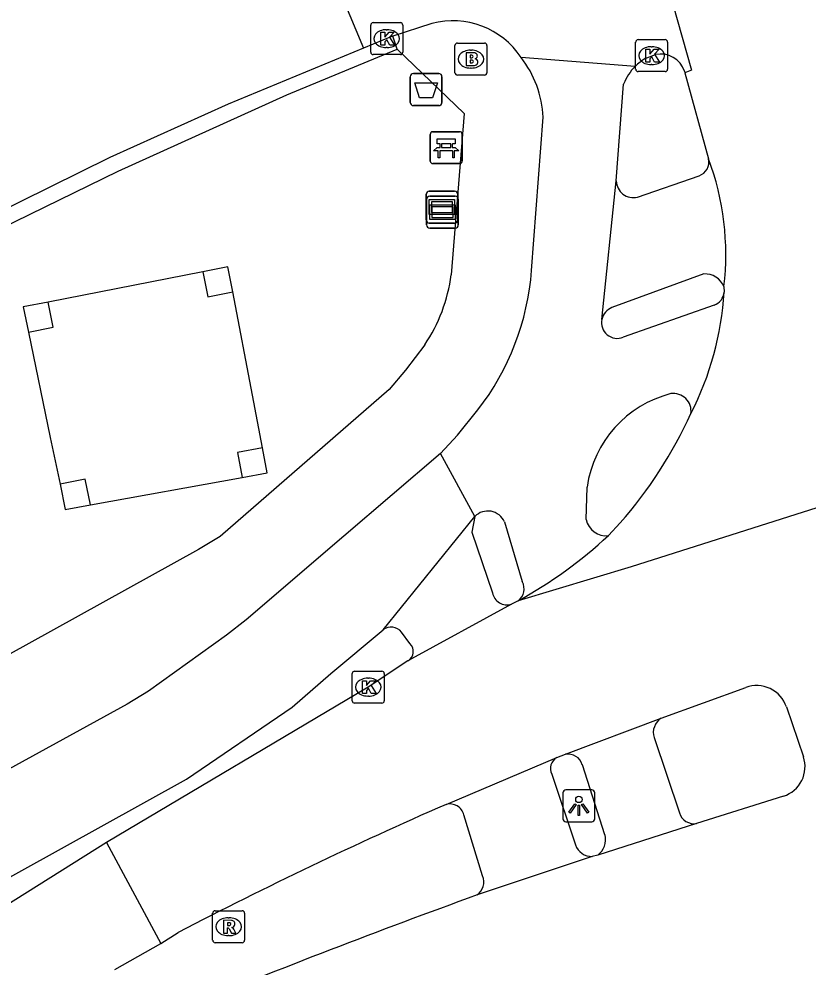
# Model space of a CAD drawing. Extents: x 159689 to 160786, y 387323 to 388339.
# Drawn here: x 160291.45 to 160316.14, y 387463.98 to 387493.64 of the extents above; entities that cross this region are included whole.
import ezdxf

# ---------------------------------------------------------------- set-up
doc = ezdxf.new("R2010")
doc.units = 0
for name, color, linetype in [('IMGEO_Afvalbak', 7, 'Continuous'), ('IMGEO_Bank', 7, 'Continuous'), ('IMGEO_Brandkraan', 7, 'Continuous'), ('IMGEO_Fietspad_gesloten', 7, 'Continuous'), ('IMGEO_Fietspad_open', 7, 'Continuous'), ('IMGEO_Grasland_overig', 7, 'Continuous'), ('IMGEO_Hoogspanningsmast', 7, 'Continuous'), ('IMGEO_Kolk', 7, 'Continuous'), ('IMGEO_Lichtpunt', 7, 'Continuous'), ('IMGEO_Rijbaan_lokaal_gesloten', 7, 'Continuous'), ('IMGEO_Rijbaan_lokaal_open', 7, 'Continuous'), ('IMGEO_Rioolput', 7, 'Continuous'), ('IMGEO_Verklikker', 7, 'Continuous'), ('IMGEO_Voetpad_gesloten', 7, 'Continuous'), ('IMGEO_Voetpad_open', 7, 'Continuous')]:
    doc.layers.add(name, color=color, linetype=linetype)

msp = doc.modelspace()

# ---------------------------------------------------------------- linework, layer by layer
at = {"layer": 'IMGEO_Afvalbak'}
for p, q in [((160303.697, 387491.028), (160303.697, 387491.828)), ((160303.697, 387491.828), (160303.697, 387491.028)), ((160303.797, 387491.928), (160304.587, 387491.928)), ((160304.587, 387491.928), (160303.797, 387491.928)), ((160304.687, 387491.828), (160304.687, 387491.028)), ((160304.687, 387491.028), (160304.687, 387491.828)), ((160304.587, 387490.928), (160303.797, 387490.928)), ((160303.797, 387490.928), (160304.587, 387490.928))]:
    msp.add_line(p, q, dxfattribs=at)
msp.add_lwpolyline([(160303.84, 387491.642), (160304.544, 387491.642), (160304.395, 387491.172), (160303.989, 387491.172), (160303.84, 387491.642)], dxfattribs=at)
for centre, start, end in [((160303.797, 387491.828), 90, 180), ((160303.797, 387491.828), 90, 180), ((160304.587, 387491.828), 0, 90), ((160304.587, 387491.828), 360, 90), ((160303.797, 387491.028), 180, 270), ((160303.797, 387491.028), 180, 270), ((160304.587, 387491.028), 270, 0), ((160304.587, 387491.028), 270, 0)]:
    msp.add_arc(centre, 0.1, start, end, dxfattribs=at)
at = {"layer": 'IMGEO_Bank'}
for p, q in [((160304.32, 387489.187), (160304.32, 387490.028)), ((160304.32, 387490.028), (160304.32, 387489.187)), ((160304.395, 387490.112), (160305.236, 387490.112)), ((160305.236, 387490.112), (160304.395, 387490.112)), ((160305.32, 387490.037), (160305.32, 387489.196)), ((160305.32, 387489.196), (160305.32, 387490.037)), ((160304.629, 387489.618), (160304.629, 387489.724)), ((160304.673, 387489.724), (160304.673, 387489.618)), ((160304.961, 387489.73), (160304.679, 387489.73)), ((160304.967, 387489.618), (160304.967, 387489.724)), ((160305.011, 387489.724), (160305.011, 387489.618)), ((160305.017, 387489.51), (160304.624, 387489.51)), ((160304.679, 387489.612), (160304.961, 387489.612)), ((160305.245, 387489.112), (160304.404, 387489.112)), ((160304.404, 387489.112), (160305.245, 387489.112))]:
    msp.add_line(p, q, dxfattribs=at)
for points in [[(160304.623, 387489.73), (160304.537, 387489.73), (160304.537, 387489.891), (160305.1, 387489.891), (160305.1, 387489.73), (160305.017, 387489.73)], [(160304.567, 387489.51), (160304.425, 387489.51), (160304.537, 387489.612), (160304.623, 387489.612)], [(160304.617, 387489.503), (160304.617, 387489.296), (160304.574, 387489.296), (160304.574, 387489.503)], [(160305.017, 387489.612), (160305.1, 387489.612), (160305.212, 387489.51), (160305.073, 387489.51)], [(160305.067, 387489.503), (160305.067, 387489.296), (160305.023, 387489.296), (160305.023, 387489.503)]]:
    msp.add_lwpolyline(points, dxfattribs=at)
for centre, radius, start, end in [((160304.398, 387490.034), 0.0779, 92.4484, 184.2845), ((160304.398, 387490.034), 0.0779, 92.4484, 184.2845), ((160305.242, 387490.034), 0.0779, 2.4484, 94.2845), ((160305.242, 387490.034), 0.0779, 2.4484, 94.2845), ((160304.622, 387489.723), 0.00671, 2.8957, 87.1043), ((160304.679, 387489.723), 0.00671, 92.8957, 177.1043), ((160304.961, 387489.723), 0.00671, 2.8957, 87.1043), ((160305.018, 387489.723), 0.00671, 92.8957, 177.1043), ((160304.567, 387489.503), 0.00671, 2.8957, 87.1043), ((160304.624, 387489.503), 0.00671, 92.8957, 177.1043), ((160304.622, 387489.619), 0.00671, 272.8957, 357.1043), ((160304.679, 387489.619), 0.00671, 182.8957, 267.1043), ((160304.961, 387489.619), 0.00671, 272.8957, 357.1043), ((160305.018, 387489.619), 0.00671, 182.8957, 267.1043), ((160305.016, 387489.503), 0.00671, 2.8957, 87.1043), ((160305.073, 387489.503), 0.00671, 92.8957, 177.1043), ((160304.398, 387489.19), 0.0779, 182.4484, 274.2845), ((160304.398, 387489.19), 0.0779, 182.4484, 274.2845), ((160305.242, 387489.19), 0.0779, 272.4484, 4.2845), ((160305.242, 387489.19), 0.0779, 272.4484, 4.2845)]:
    msp.add_arc(centre, radius, start, end, dxfattribs=at)
at = {"layer": 'IMGEO_Brandkraan'}
for p, q in [((160305.095, 387491.956), (160305.095, 387492.808)), ((160305.17, 387492.882), (160306.022, 387492.882)), ((160305.583, 387492.662), (160305.608, 387492.662)), ((160306.096, 387492.808), (160306.096, 387491.956)), ((160305.606, 387492.102), (160305.581, 387492.102)), ((160306.022, 387491.882), (160305.17, 387491.882))]:
    msp.add_line(p, q, dxfattribs=at)
for points in [[(160305.095, 387491.956), (160305.095, 387492.808)], [(160305.17, 387492.882), (160306.022, 387492.882)], [(160306.096, 387492.808), (160306.096, 387491.956)], [(160305.443, 387492.582), (160305.443, 387492.182), (160305.656, 387492.182)], [(160305.674, 387492.582), (160305.443, 387492.582)], [(160305.622, 387492.501), (160305.568, 387492.501), (160305.568, 387492.425)], [(160305.568, 387492.425), (160305.621, 387492.425)], [(160305.63, 387492.349), (160305.568, 387492.349), (160305.568, 387492.268)], [(160305.568, 387492.268), (160305.63, 387492.268)], [(160306.022, 387491.882), (160305.17, 387491.882)]]:
    msp.add_lwpolyline(points, dxfattribs=at)
for centre, radius, start, end in [((160305.172, 387492.806), 0.0765, 91.552, 178.448), ((160305.172, 387492.806), 0.0765, 91.552, 178.448), ((160306.02, 387492.806), 0.0765, 1.552, 88.448), ((160306.02, 387492.806), 0.0765, 1.552, 88.448), ((160305.623, 387492.463), 0.0379, 267.8285, 90.9355), ((160305.631, 387492.308), 0.0404, 269.8759, 90.5077), ((160305.678, 387492.437), 0.145, 59.4692, 91.5367), ((160305.703, 387492.484), 0.0922, 285.5137, 58.1501), ((160305.708, 387492.292), 0.105, 301.3115, 78.989), ((160305.662, 387492.433), 0.251, 268.6676, 293.5347), ((160305.172, 387491.958), 0.0765, 181.552, 268.448), ((160305.172, 387491.958), 0.0765, 181.552, 268.448), ((160306.02, 387491.958), 0.0765, 271.552, 358.448), ((160306.02, 387491.958), 0.0765, 271.552, 358.448)]:
    msp.add_arc(centre, radius, start, end, dxfattribs=at)
for centre, major_axis, ratio, start_param, end_param in [((160305.582, 387492.382), (-0.387, 0.002), 0.722429, 4.712389, 7.853982), ((160305.607, 387492.382), (-0.39, 0.002), 0.717154, 1.570796, 4.712389)]:
    msp.add_ellipse(centre, major_axis=major_axis, ratio=ratio, start_param=start_param, end_param=end_param, dxfattribs=at)
at = {"layer": 'IMGEO_Fietspad_gesloten'}
for points in [[(160311.321, 387471.157), (160312.116, 387468.803)], [(160309.788, 387468.109), (160309.079, 387470.302)]]:
    msp.add_lwpolyline(points, dxfattribs=at)
for centre, radius, start, end in [((160311.834, 387471.31), 0.535, 122.7977, 196.6117), ((160308.632, 387470.173), 0.465, 16.0539, 100.0916), ((160312.584, 387468.946), 0.489, 197.0329, 278.1352), ((160309.198, 387467.964), 0.608, 306.8348, 13.754)]:
    msp.add_arc(centre, radius, start, end, dxfattribs=at)
at = {"layer": 'IMGEO_Fietspad_open'}
for points in [[(160310.141, 387488.572), (160310.372, 387491.602)], [(160307.492, 387485.771), (160307.85, 387490.564)], [(160309.69, 387484.239), (160310.141, 387488.572)], [(160313.2, 387484.685), (160310.359, 387483.678)], [(160304.637, 387480.044), (160305.174, 387480.615), (160305.812, 387481.41)], [(160304.637, 387480.044), (160301.617, 387477.461), (160298.558, 387474.843), (160297.951, 387474.363), (160295.506, 387472.609), (160294.842, 387472.203), (160282.017, 387465.159), (160277.159, 387462.365), (160271.867, 387459.381), (160264.291, 387455.191), (160257.213, 387451.206), (160245.641, 387444.527), (160232.498, 387436.379), (160218.594, 387427.633), (160201.505, 387416.998), (160188.751, 387409.025), (160174.71, 387400.186), (160172.972, 387399.218), (160161.569, 387392.079), (160161.282, 387391.902), (160159.013, 387390.625)], [(160305.717, 387478.074), (160304.637, 387480.044)], [(160309.199, 387477.976), (160309.23, 387478.994)], [(160302.845, 387474.524), (160305.717, 387478.074)], [(160306.642, 387477.905), (160307.199, 387476.036)], [(160283.621, 387462.603), (160296.695, 387469.852), (160300.001, 387472.11), (160301.207, 387473.161), (160302.845, 387474.524)]]:
    msp.add_lwpolyline(points, dxfattribs=at)
for centre, radius, start, end in [((160304.558, 387490.419), 3.295, 2.5149, 37.7362), ((160311.846, 387491.03), 1.582, 134.698, 158.7885), ((160299.385, 387486.39), 8.131, 322.2301, 355.6333), ((160313.047, 387485.13), 0.471, 289.0076, 355.4761), ((160310.176, 387484.14), 0.496, 168.4393, 291.5967), ((160312.719, 387478.502), 3.524, 104.2984, 171.9811), ((160311.926, 387481.367), 0.555, 352.4205, 97.9462), ((160306.122, 387477.674), 0.569, 23.9257, 135.3665), ((160309.813, 387478.097), 0.626, 191.1497, 277.7283), ((160306.794, 387475.807), 0.465, 306.5253, 29.4672)]:
    msp.add_arc(centre, radius, start, end, dxfattribs=at)
at = {"layer": 'IMGEO_Grasland_overig'}
for points in [[(160297.207, 387485.729), (160292.372, 387484.781)], [(160299.073, 387480.22), (160298.758, 387481.869), (160298.142, 387485.097)], [(160291.75, 387483.844), (160292.435, 387480.545), (160292.74, 387479.08)], [(160293.691, 387478.438), (160298.436, 387479.292)]]:
    msp.add_lwpolyline(points, dxfattribs=at)
at = {"layer": 'IMGEO_Hoogspanningsmast'}
for points in [[(160298.142, 387485.097), (160297.992, 387485.883), (160297.207, 387485.729)], [(160297.207, 387485.729), (160297.361, 387484.944), (160298.142, 387485.097)], [(160292.372, 387484.781), (160291.587, 387484.627), (160291.75, 387483.844)], [(160291.75, 387483.844), (160292.526, 387483.996), (160292.372, 387484.781)], [(160299.073, 387480.22), (160298.287, 387480.07), (160298.436, 387479.292)], [(160298.436, 387479.292), (160299.223, 387479.434), (160299.073, 387480.22)], [(160293.691, 387478.438), (160293.523, 387479.242), (160292.74, 387479.08)], [(160292.74, 387479.08), (160292.903, 387478.296), (160293.691, 387478.438)]]:
    msp.add_lwpolyline(points, dxfattribs=at)
at = {"layer": 'IMGEO_Kolk'}
for p, q in [((160302.534, 387493.523), (160303.386, 387493.523)), ((160302.459, 387492.597), (160302.459, 387493.449)), ((160302.947, 387493.303), (160302.972, 387493.303)), ((160303.46, 387493.449), (160303.46, 387492.597)), ((160310.822, 387492.991), (160311.674, 387492.991)), ((160302.97, 387492.743), (160302.945, 387492.743)), ((160310.747, 387492.065), (160310.747, 387492.917)), ((160311.235, 387492.771), (160311.26, 387492.771)), ((160311.748, 387492.917), (160311.748, 387492.065)), ((160303.386, 387492.523), (160302.534, 387492.523)), ((160311.258, 387492.211), (160311.233, 387492.211)), ((160311.674, 387491.991), (160310.822, 387491.991)), ((160301.881, 387472.307), (160301.881, 387473.159)), ((160301.956, 387473.233), (160302.808, 387473.233)), ((160302.882, 387473.159), (160302.882, 387472.307)), ((160302.369, 387473.013), (160302.394, 387473.013)), ((160302.808, 387472.233), (160301.956, 387472.233)), ((160302.392, 387472.453), (160302.367, 387472.453))]:
    msp.add_line(p, q, dxfattribs=at)
for points in [[(160302.534, 387493.523), (160303.386, 387493.523)], [(160302.459, 387492.597), (160302.459, 387493.449)], [(160303.46, 387493.449), (160303.46, 387492.597)], [(160302.78, 387493.223), (160302.903, 387493.223), (160302.903, 387493.072), (160303.033, 387493.223), (160303.197, 387493.223), (160303.051, 387493.072), (160303.204, 387492.823), (160303.052, 387492.823), (160302.967, 387492.987), (160302.903, 387492.92), (160302.903, 387492.823), (160302.78, 387492.823), (160302.78, 387493.223)], [(160310.822, 387492.991), (160311.674, 387492.991)], [(160310.747, 387492.065), (160310.747, 387492.917)], [(160311.068, 387492.691), (160311.191, 387492.691), (160311.191, 387492.54), (160311.321, 387492.691), (160311.485, 387492.691), (160311.339, 387492.54), (160311.492, 387492.291), (160311.34, 387492.291), (160311.255, 387492.455), (160311.191, 387492.388), (160311.191, 387492.291), (160311.068, 387492.291), (160311.068, 387492.691)], [(160311.748, 387492.917), (160311.748, 387492.065)], [(160303.386, 387492.523), (160302.534, 387492.523)], [(160311.674, 387491.991), (160310.822, 387491.991)], [(160301.881, 387472.307), (160301.881, 387473.159)], [(160301.956, 387473.233), (160302.808, 387473.233)], [(160302.882, 387473.159), (160302.882, 387472.307)], [(160302.202, 387472.933), (160302.325, 387472.933), (160302.325, 387472.782), (160302.455, 387472.933), (160302.619, 387472.933), (160302.473, 387472.782), (160302.626, 387472.533), (160302.474, 387472.533), (160302.389, 387472.697), (160302.325, 387472.63), (160302.325, 387472.533), (160302.202, 387472.533), (160302.202, 387472.933)], [(160302.808, 387472.233), (160301.956, 387472.233)]]:
    msp.add_lwpolyline(points, dxfattribs=at)
for centre, start, end in [((160302.536, 387493.447), 91.552, 178.448), ((160302.536, 387493.447), 91.552, 178.448), ((160303.384, 387493.447), 1.552, 88.448), ((160303.384, 387493.447), 1.552, 88.448), ((160310.824, 387492.915), 91.552, 178.448), ((160310.824, 387492.915), 91.552, 178.448), ((160311.672, 387492.915), 1.552, 88.448), ((160311.672, 387492.915), 1.552, 88.448), ((160302.536, 387492.599), 181.552, 268.448), ((160302.536, 387492.599), 181.552, 268.448), ((160303.384, 387492.599), 271.552, 358.448), ((160303.384, 387492.599), 271.552, 358.448), ((160310.824, 387492.067), 181.552, 268.448), ((160310.824, 387492.067), 181.552, 268.448), ((160311.672, 387492.067), 271.552, 358.448), ((160311.672, 387492.067), 271.552, 358.448), ((160301.958, 387473.157), 91.552, 178.448), ((160301.958, 387473.157), 91.552, 178.448), ((160302.806, 387473.157), 1.552, 88.448), ((160302.806, 387473.157), 1.552, 88.448), ((160301.958, 387472.309), 181.552, 268.448), ((160301.958, 387472.309), 181.552, 268.448), ((160302.806, 387472.309), 271.552, 358.448), ((160302.806, 387472.309), 271.552, 358.448)]:
    msp.add_arc(centre, 0.0765, start, end, dxfattribs=at)
for centre, major_axis, ratio, start_param, end_param in [((160302.946, 387493.023), (-0.387, 0.002), 0.722429, 4.712389, 7.853982), ((160302.971, 387493.023), (-0.39, 0.002), 0.717154, 1.570796, 4.712389), ((160311.234, 387492.491), (-0.387, 0.002), 0.722429, 4.712389, 7.853982), ((160311.259, 387492.491), (-0.39, 0.002), 0.717154, 1.570796, 4.712389), ((160302.368, 387472.733), (-0.387, 0.002), 0.722429, 4.712389, 7.853982), ((160302.393, 387472.733), (-0.39, 0.002), 0.717154, 1.570796, 4.712389)]:
    msp.add_ellipse(centre, major_axis=major_axis, ratio=ratio, start_param=start_param, end_param=end_param, dxfattribs=at)
at = {"layer": 'IMGEO_Lichtpunt'}
for p, q in [((160309.373, 387469.516), (160308.565, 387469.516)), ((160309.373, 387469.516), (160308.565, 387469.516)), ((160308.471, 387469.421), (160308.471, 387468.614)), ((160308.471, 387469.421), (160308.471, 387468.614)), ((160309.467, 387468.614), (160309.467, 387469.421)), ((160309.467, 387468.614), (160309.467, 387469.421)), ((160308.565, 387468.52), (160309.373, 387468.52)), ((160308.565, 387468.52), (160309.373, 387468.52))]:
    msp.add_line(p, q, dxfattribs=at)
for points in [[(160308.845, 387469.085), (160308.884, 387469.057), (160308.696, 387468.795), (160308.658, 387468.822), (160308.845, 387469.085)], [(160308.947, 387469.037), (160308.994, 387469.037), (160308.994, 387468.715), (160308.947, 387468.715), (160308.947, 387469.037)], [(160309.057, 387469.057), (160309.095, 387469.084), (160309.282, 387468.822), (160309.243, 387468.794), (160309.057, 387469.057)]]:
    msp.add_lwpolyline(points, dxfattribs=at)
msp.add_circle((160308.97, 387469.219), 0.0994, dxfattribs=at)
for centre, start, end in [((160308.565, 387469.421), 90, 180), ((160308.565, 387469.421), 90, 180), ((160309.373, 387469.421), 0, 90), ((160309.373, 387469.421), 0, 90), ((160308.565, 387468.614), 180, 270), ((160308.565, 387468.614), 180, 270), ((160309.373, 387468.614), 270, 0), ((160309.373, 387468.614), 270, 360)]:
    msp.add_arc(centre, 0.0946, start, end, dxfattribs=at)
at = {"layer": 'IMGEO_Rijbaan_lokaal_gesloten'}
for points in [[(160322.519, 387496.039), (160322.151, 387495.902), (160321.297, 387497.407), (160311.911, 387494.096), (160312.492, 387492.041), (160312.284, 387491.956)], [(160312.284, 387491.956), (160313.026, 387489.266)], [(160313.51, 387485.265), (160313.516, 387485.093)], [(160334.682, 387482.243), (160331.192, 387481.2), (160322.429, 387479.886), (160317.765, 387478.769), (160310.607, 387476.496), (160307.071, 387475.434)], [(160310.264, 387477.872), (160309.897, 387477.477)], [(160307.071, 387475.434), (160306.862, 387475.328)], [(160306.862, 387475.328), (160303.622, 387473.554)], [(160303.622, 387473.554), (160302.382, 387472.733), (160294.195, 387467.873)], [(160311.544, 387471.76), (160314.189, 387472.718)], [(160315.464, 387472.112), (160315.994, 387470.557)], [(160308.551, 387470.631), (160311.544, 387471.76)], [(160304.818, 387469.066), (160308.28, 387470.533)], [(160308.28, 387470.533), (160308.551, 387470.631)], [(160315.377, 387469.324), (160312.653, 387468.462)], [(160312.653, 387468.462), (160309.562, 387467.478)], [(160294.195, 387467.873), (160285.506, 387462.42), (160284.285, 387461.649)], [(160294.195, 387467.873), (160295.897, 387464.716)], [(160309.388, 387467.434), (160305.791, 387466.231)], [(160309.562, 387467.478), (160309.388, 387467.434)], [(160295.897, 387464.716), (160296.44, 387465.06)], [(160294.452, 387463.897), (160295.897, 387464.716)]]:
    msp.add_lwpolyline(points, dxfattribs=at)
for centre, radius, start, end in [((160304.943, 387486.258), 8.625, 353.386, 20.4091), ((160303.932, 387485.675), 9.602, 332.8544, 356.5256), ((160299.797, 387487.064), 13.93, 318.7113, 335.531), ((160300.362, 387487.69), 13.972, 298.6957, 313.0329), ((160314.536, 387471.804), 0.978, 18.3529, 110.8042), ((160315.082, 387470.242), 0.964, 287.784, 19.0488), ((160361.411, 387339.945), 140.979, 113.6677, 117.44255), ((160383.491, 387251.341), 228.506, 109.87903, 112.34096)]:
    msp.add_arc(centre, radius, start, end, dxfattribs=at)
at = {"layer": 'IMGEO_Rijbaan_lokaal_open'}
for points in [[(160299.617, 387498.991), (160302.229, 387492.724)], [(160304.373, 387493.495), (160303.151, 387493.105)], [(160303.151, 387493.105), (160303.137, 387493.1), (160302.229, 387492.724)], [(160302.229, 387492.724), (160298.001, 387490.97), (160294.302, 387489.299), (160284.062, 387484.245), (160260.972, 387472.997), (160238.595, 387462.168), (160213.189, 387449.943), (160192.437, 387439.673), (160171.506, 387429.331), (160158.753, 387422.998), (160150.14, 387418.901), (160145.429, 387416.725)], [(160310.734, 387492.154), (160307.164, 387492.436)], [(160311.048, 387492.397), (160311.372, 387492.524)], [(160312.272, 387492.001), (160312.284, 387491.956)]]:
    msp.add_lwpolyline(points, dxfattribs=at)
for centre, radius, start, end in [((160305.03, 387491.019), 2.562, 33.5888, 104.8543), ((160311.859, 387491.025), 1.594, 120.5822, 134.8893), ((160311.535, 387491.769), 0.773, 17.4871, 102.1902)]:
    msp.add_arc(centre, radius, start, end, dxfattribs=at)
at = {"layer": 'IMGEO_Rioolput'}
for p, q in [((160297.514, 387464.812), (160297.514, 387465.664)), ((160297.589, 387465.738), (160298.441, 387465.738)), ((160298.515, 387465.664), (160298.515, 387464.812)), ((160298.002, 387465.518), (160298.027, 387465.518)), ((160298.025, 387464.958), (160298, 387464.958)), ((160298.441, 387464.738), (160297.589, 387464.738))]:
    msp.add_line(p, q, dxfattribs=at)
for points in [[(160297.514, 387464.812), (160297.514, 387465.664)], [(160297.589, 387465.738), (160298.441, 387465.738)], [(160298.515, 387465.664), (160298.515, 387464.812)], [(160298.103, 387465.436), (160297.851, 387465.438), (160297.851, 387465.038)], [(160298.029, 387465.357), (160297.975, 387465.357), (160297.975, 387465.276)], [(160297.851, 387465.038), (160297.975, 387465.038), (160297.975, 387465.2), (160297.986, 387465.2)], [(160297.975, 387465.276), (160298.027, 387465.276)], [(160298.033, 387465.171), (160298.104, 387465.038), (160298.244, 387465.038), (160298.179, 387465.164)], [(160298.441, 387464.738), (160297.589, 387464.738)]]:
    msp.add_lwpolyline(points, dxfattribs=at)
for centre, radius, start, end in [((160297.591, 387465.662), 0.0765, 91.552, 178.448), ((160297.591, 387465.662), 0.0765, 91.552, 178.448), ((160298.439, 387465.662), 0.0765, 1.552, 88.448), ((160298.439, 387465.662), 0.0765, 1.552, 88.448), ((160298.035, 387465.261), 0.0964, 77.0061, 93.1865), ((160298.049, 387465.318), 0.0378, 276.6634, 79.6772), ((160298.102, 387465.326), 0.109, 350.3612, 89.416), ((160297.985, 387465.147), 0.0533, 26.0293, 88.6989), ((160298.011, 387465.465), 0.19, 274.7715, 282.9687), ((160298.1, 387465.326), 0.112, 277.5842, 350.9817), ((160298.084, 387465.111), 0.108, 29.5134, 73.7905), ((160297.591, 387464.814), 0.0765, 181.552, 268.448), ((160297.591, 387464.814), 0.0765, 181.552, 268.448), ((160298.439, 387464.814), 0.0765, 271.552, 358.448), ((160298.439, 387464.814), 0.0765, 271.552, 358.448)]:
    msp.add_arc(centre, radius, start, end, dxfattribs=at)
for centre, major_axis, ratio, start_param, end_param in [((160298.001, 387465.238), (-0.387, 0.002), 0.722429, 4.712389, 7.853982), ((160298.026, 387465.238), (-0.39, 0.002), 0.717154, 1.570796, 4.712389)]:
    msp.add_ellipse(centre, major_axis=major_axis, ratio=ratio, start_param=start_param, end_param=end_param, dxfattribs=at)
at = {"layer": 'IMGEO_Verklikker'}
for p, q in [((160304.291, 387488.253), (160305.081, 387488.253)), ((160305.081, 387488.253), (160304.291, 387488.253)), ((160304.191, 387487.353), (160304.191, 387488.153)), ((160304.191, 387488.153), (160304.191, 387487.353)), ((160304.209, 387487.196), (160304.209, 387487.996)), ((160304.209, 387487.996), (160304.209, 387487.196)), ((160304.309, 387488.096), (160305.099, 387488.096)), ((160305.099, 387488.096), (160304.309, 387488.096)), ((160305.181, 387488.153), (160305.181, 387487.353)), ((160305.181, 387487.353), (160305.181, 387488.153)), ((160305.199, 387487.996), (160305.199, 387487.196)), ((160305.199, 387487.196), (160305.199, 387487.996)), ((160305.081, 387487.253), (160304.291, 387487.253)), ((160304.291, 387487.253), (160305.081, 387487.253)), ((160305.099, 387487.096), (160304.309, 387487.096)), ((160304.309, 387487.096), (160305.099, 387487.096))]:
    msp.add_line(p, q, dxfattribs=at)
for points in [[(160304.292, 387487.985), (160305.08, 387487.985), (160305.08, 387487.521), (160304.292, 387487.521), (160304.292, 387487.985)], [(160304.357, 387487.92), (160304.357, 387487.586), (160305.015, 387487.586), (160305.015, 387487.92), (160304.357, 387487.92)], [(160304.31, 387487.828), (160305.098, 387487.828), (160305.098, 387487.364), (160304.31, 387487.364), (160304.31, 387487.828)], [(160304.375, 387487.763), (160304.375, 387487.429), (160305.033, 387487.429), (160305.033, 387487.763), (160304.375, 387487.763)]]:
    msp.add_lwpolyline(points, dxfattribs=at)
for centre, start, end in [((160304.291, 387488.153), 90, 180), ((160304.291, 387488.153), 90, 180), ((160305.081, 387488.153), 0, 90), ((160305.081, 387488.153), 360, 90), ((160304.309, 387487.996), 90, 180), ((160304.309, 387487.996), 90, 180), ((160305.099, 387487.996), 0, 90), ((160305.099, 387487.996), 360, 90), ((160304.291, 387487.353), 180, 270), ((160304.291, 387487.353), 180, 270), ((160305.081, 387487.353), 270, 0), ((160305.081, 387487.353), 270, 0), ((160304.309, 387487.196), 180, 270), ((160304.309, 387487.196), 180, 270), ((160305.099, 387487.196), 270, 0), ((160305.099, 387487.196), 270, 0)]:
    msp.add_arc(centre, 0.1, start, end, dxfattribs=at)
at = {"layer": 'IMGEO_Voetpad_gesloten'}
for points in [[(160308.124, 387470.006), (160308.864, 387467.796)], [(160305.961, 387466.825), (160305.371, 387468.736)]]:
    msp.add_lwpolyline(points, dxfattribs=at)
for centre, radius, start, end in [((160308.484, 387470.186), 0.403, 120.4627, 206.5582), ((160304.934, 387468.632), 0.449, 13.352, 104.9952), ((160309.386, 387467.992), 0.558, 200.5385, 270.185), ((160305.5, 387466.636), 0.498, 305.7283, 22.33)]:
    msp.add_arc(centre, radius, start, end, dxfattribs=at)
at = {"layer": 'IMGEO_Voetpad_open'}
for points in [[(160303.29, 387492.695), (160303.151, 387493.105)], [(160283.478, 387483.467), (160284.303, 387483.869), (160284.429, 387483.931), (160294.558, 387488.872), (160299.837, 387491.263), (160303.29, 387492.695)], [(160303.29, 387492.695), (160305.378, 387490.681), (160304.976, 387485.635)], [(160310.804, 387488.065), (160312.731, 387488.731)], [(160312.88, 387485.66), (160310.006, 387484.607)], [(160304.148, 387483.443), (160303.552, 387482.65), (160303.035, 387482.048), (160297.748, 387477.449), (160297.076, 387477.04), (160280.554, 387467.888), (160276.867, 387465.794), (160262.249, 387457.676), (160258.008, 387455.524), (160243.399, 387446.858), (160208.101, 387424.823), (160160.574, 387395.054), (160155.098, 387391.826)], [(160305.717, 387478.074), (160305.622, 387477.586), (160306.269, 387475.68)], [(160303.685, 387474.1), (160303.424, 387474.456)]]:
    msp.add_lwpolyline(points, dxfattribs=at)
for centre, radius, start, end in [((160312.581, 387489.163), 0.457, 289.1991, 13.056), ((160310.675, 387488.584), 0.535, 181.2696, 283.9196), ((160299.897, 387486.301), 5.123, 326.0862, 352.527), ((160312.913, 387485.013), 0.648, 22.9104, 92.9155), ((160310.178, 387484.14), 0.497, 110.1684, 168.5266), ((160306.72, 387475.765), 0.459, 190.6726, 287.9413), ((160303.1, 387474.194), 0.417, 38.9247, 127.6786), ((160303.451, 387473.85), 0.342, 299.9475, 46.8886)]:
    msp.add_arc(centre, radius, start, end, dxfattribs=at)

doc.saveas('drawing.dxf')
